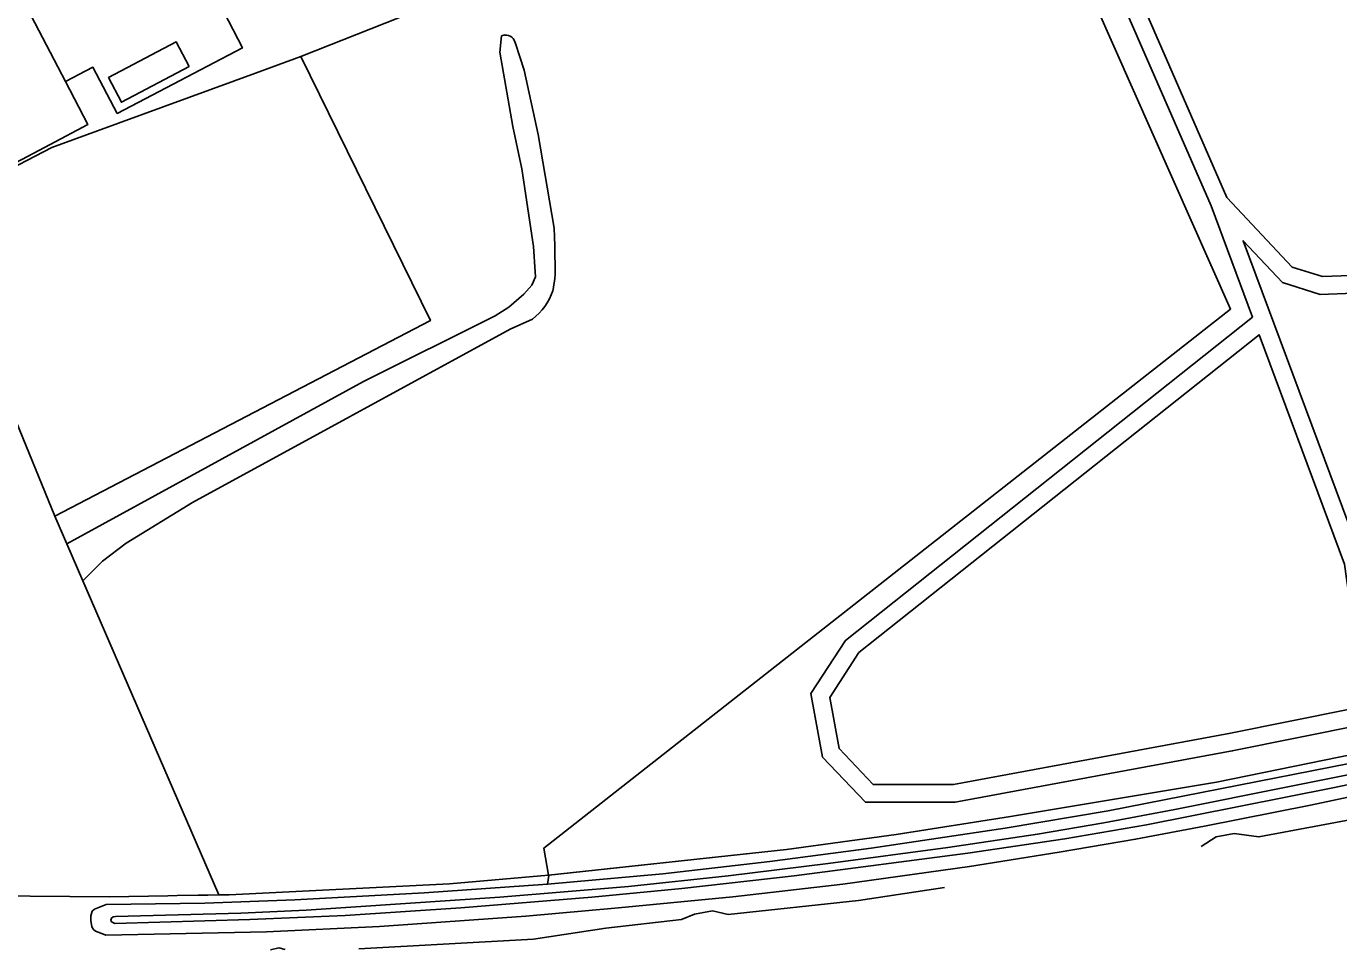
# Model space of a CAD drawing. Extents: x 162880 to 165536, y 384011 to 385179.
# Drawn here: x 163130.7 to 163278.2, y 384011.3 to 384115 of the extents above; entities that cross this region are included whole.
import ezdxf

# ---------------------------------------------------------------- set-up
doc = ezdxf.new("R2010")
doc.units = 0
for name, color, linetype in [('IMGEO_Gemengd_bos', 7, 'Continuous'), ('IMGEO_Grasland_agrarisch', 7, 'Continuous'), ('IMGEO_Grasland_overig', 7, 'Continuous'), ('IMGEO_Hek', 7, 'Continuous'), ('IMGEO_Pand', 7, 'Continuous'), ('IMGEO_Spoorbaan_halfverhard', 7, 'Continuous'), ('IMGEO_Struiken', 7, 'Continuous'), ('IMGEO_Waterloop', 7, 'Continuous')]:
    doc.layers.add(name, color=color, linetype=linetype)

msp = doc.modelspace()

# ---------------------------------------------------------------- linework, layer by layer
at = {"layer": 'IMGEO_Gemengd_bos'}
for points in [[(163288.38, 384038.11), (163266.22, 384033.64), (163235.08, 384027.88), (163225.01, 384027.88), (163220.21, 384032.95), (163218.89, 384040.09), (163222.78, 384046.05), (163268.5, 384082.37), (163263.84, 384094.87), (163240.88, 384147.54), (163240.78, 384148.14), (163237.76, 384166.75), (163218.11, 384161.95), (163188.67, 384164.64)], [(163349.21, 384137.96), (163374.26, 384110.72), (163360.62, 384090.61), (163341.81, 384084.96), (163324.95, 384078.07), (163317.16, 384077.38), (163310.52, 384079.21), (163296.63, 384086.64), (163290.37, 384087.89), (163282.61, 384087.16), (163276.37, 384086.93), (163272.96, 384088), (163265.61, 384095.81), (163242.81, 384148.11), (163239.75, 384166.93), (163256.9, 384166.26), (163269.48, 384165.31), (163288.92, 384161.52), (163349.21, 384137.96)], [(163189.42, 384019.68), (163188.89, 384022.73), (163266.03, 384083.28), (163237.74, 384147.05), (163233.49, 384145.54), (163223.08, 384141.82), (163180.1, 384126.41), (163179.71, 384126.27)], [(163178.27, 384122.86), (163178.32, 384122.54), (163178.94, 384118.55), (163161.59, 384111.64)], [(163151.88, 384118.74), (163155.03, 384112.62), (163140.97, 384105.25), (163138.23, 384110.45), (163135.15, 384108.83)], [(163122.88, 384095.92), (163127.1, 384098.06), (163133.61, 384101.41), (163156.5, 384109.78), (163161.59, 384111.64)], [(163307.3, 384066.98), (163295.8, 384062.29), (163282.07, 384060.57), (163280.02, 384057.16), (163267.44, 384090.95), (163271.86, 384086.25), (163276.1, 384084.92), (163282.74, 384085.17), (163290.27, 384085.87), (163295.95, 384084.74), (163309.77, 384077.35), (163316.98, 384075.36), (163321.16, 384075.73), (163307.3, 384066.98)], [(163286.15, 384039.7), (163265.84, 384035.6), (163234.9, 384029.88), (163225.87, 384029.88), (163222.07, 384033.9), (163221, 384039.66), (163224.27, 384044.69), (163269.23, 384080.4), (163278.84, 384054.61), (163280.06, 384045.79), (163286.15, 384039.7)], [(163466.72, 384070.85), (163457.12, 384070.13), (163452.1, 384069.48), (163447.18, 384068.32), (163441.13, 384066.58), (163423.91, 384062.71), (163264.45, 384030.14), (163241.3, 384026.29), (163228.47, 384024.27), (163216.16, 384022.58), (163189.45, 384019.68)], [(163189.45, 384019.68), (163189.42, 384019.68)]]:
    msp.add_lwpolyline(points, dxfattribs=at)
at = {"layer": 'IMGEO_Grasland_agrarisch'}
for points in [[(163161.59, 384111.64), (163176.15, 384081.98), (163133.97, 384060.01)], [(163133.97, 384060.01), (163119.88, 384094.38), (163122.88, 384095.92)], [(163133.97, 384060.01), (163135.3, 384056.91)], [(163137.11, 384052.75), (163152.38, 384017.47)]]:
    msp.add_lwpolyline(points, dxfattribs=at)
at = {"layer": 'IMGEO_Grasland_overig'}
for points in [[(163300.96, 384033.07), (163275, 384027.56), (163263.09, 384025.18), (163255.37, 384023.73), (163246.76, 384022.27), (163236.72, 384020.68), (163222.49, 384018.66), (163210.13, 384017.24), (163197.27, 384016.01), (163186.88, 384015.1), (163170.42, 384013.93), (163157.74, 384013.33), (163139.68, 384012.96), (163139.62, 384012.98), (163138.53, 384013.39), (163138.28, 384013.59), (163138.12, 384013.9), (163137.99, 384014.6), (163138, 384015.13), (163138.16, 384015.64), (163138.41, 384015.85), (163139.7, 384016.4), (163150.79, 384016.54), (163160.93, 384016.93), (163175.46, 384017.69), (163189.3, 384018.69)], [(163152.38, 384017.47), (163151.14, 384017.45), (163147.68, 384017.39), (163146.63, 384017.38), (163140.1, 384017.26), (163131.18, 384017.33), (163119, 384017.42), (163099.5, 384017.91), (163076.91, 384018.91), (163058.4, 384020.57)], [(163189.42, 384019.68), (163178.29, 384018.73), (163153.53, 384017.49), (163152.38, 384017.47)]]:
    msp.add_lwpolyline(points, dxfattribs=at)
at = {"layer": 'IMGEO_Hek'}
for points in [[(163161.59, 384111.64), (163176.15, 384081.98), (163133.97, 384060.01)], [(163119.88, 384094.38), (163133.97, 384060.01)], [(163572.94, 384090.7), (163524.55, 384080.35), (163513.76, 384078.41), (163495.33, 384075.68), (163477.68, 384072.37), (163467.94, 384070.94), (163457.12, 384070.13), (163452.1, 384069.48), (163447.18, 384068.32), (163441.13, 384066.58), (163423.91, 384062.71), (163264.45, 384030.14), (163241.3, 384026.29), (163228.47, 384024.27), (163216.16, 384022.58), (163189.42, 384019.68)], [(163133.97, 384060.01), (163152.38, 384017.47)], [(163152.38, 384017.47), (163147.68, 384017.39), (163146.63, 384017.38), (163140.1, 384017.26), (163131.18, 384017.33), (163119, 384017.42), (163099.5, 384017.91), (163076.91, 384018.91), (163058.4, 384020.57)], [(163189.42, 384019.68), (163178.29, 384018.73), (163153.53, 384017.49), (163152.38, 384017.47)]]:
    msp.add_lwpolyline(points, dxfattribs=at)
at = {"layer": 'IMGEO_Pand'}
for points in [[(163121.31, 384098.98), (163120.63, 384100.3), (163120.33, 384100.89), (163118.64, 384104.18), (163121.89, 384105.89), (163128.33, 384109.28), (163125.29, 384115.23), (163125.96, 384115.57), (163124.65, 384118.16), (163129.07, 384120.44), (163130.43, 384117.86), (163135.15, 384108.83)], [(163149.05, 384110.51), (163147.6, 384113.28), (163139.99, 384109.29), (163141.44, 384106.51), (163149.05, 384110.51)], [(163135.15, 384108.83), (163137.67, 384104.03), (163133.42, 384101.78), (163126.94, 384098.37), (163122.75, 384096.16)]]:
    msp.add_lwpolyline(points, dxfattribs=at)
at = {"layer": 'IMGEO_Spoorbaan_halfverhard'}
for points in [[(163380.02, 384046.29), (163379.07, 384046.1), (163374.52, 384045.56), (163371.31, 384045), (163368.88, 384044.15), (163350.53, 384040.4), (163319.5, 384034.2), (163313.51, 384033.29), (163311.71, 384032.16), (163292.05, 384028.26), (163269.21, 384023.98), (163266.43, 384024.36), (163264.43, 384024), (163262.72, 384022.9)], [(163233.89, 384018.31), (163224.24, 384016.85), (163209.6, 384015.27), (163207.84, 384015.67), (163205.82, 384015.3), (163204.36, 384014.69), (163195.84, 384013.75), (163187.71, 384012.5), (163168.11, 384011.42)], [(163159.83, 384011.33), (163159.13, 384011.52), (163158.17, 384011.31)]]:
    msp.add_lwpolyline(points, dxfattribs=at)
at = {"layer": 'IMGEO_Struiken'}
for points in [[(163419.05, 384059.86), (163418.88, 384060.28), (163418.59, 384060.48), (163418.3, 384060.56), (163417.45, 384060.54), (163388.45, 384054.41), (163370.32, 384050.88), (163350.66, 384046.91), (163309.65, 384038.48), (163291.95, 384034.69), (163252.3, 384026.92), (163240.71, 384024.96), (163225.64, 384022.73), (163214.28, 384021.21), (163202.26, 384019.85), (163189.3, 384018.69)], [(163189.3, 384018.69), (163189.44, 384019.66), (163189.45, 384019.68)]]:
    msp.add_lwpolyline(points, dxfattribs=at)
at = {"layer": 'IMGEO_Waterloop'}
for points in [[(163135.3, 384056.91), (163168.64, 384075.13), (163183.4, 384082.51), (163184.96, 384083.48), (163186.65, 384084.95), (163187.55, 384085.96), (163187.94, 384086.9), (163187.9, 384087.46), (163187.73, 384090.3), (163186.43, 384099.05), (163185.42, 384103.79), (163183.93, 384112.12), (163184.14, 384113.96), (163184.51, 384114.07)], [(163185.7, 384113.1), (163186.68, 384110.13), (163188.25, 384102.89), (163190.05, 384092.36), (163190.08, 384091.38), (163190.12, 384090.39), (163190.14, 384089.39), (163190.16, 384088.2)], [(163187.6, 384082.15), (163185.11, 384081.01), (163149.41, 384061.55), (163141.97, 384056.97), (163139.32, 384054.97), (163137.11, 384052.75)], [(163137.11, 384052.75), (163135.3, 384056.91)], [(163352.62, 384045.11), (163277.52, 384029.5), (163256.58, 384025.36), (163247.41, 384023.77), (163236.5, 384022.17), (163217.01, 384019.63), (163204.39, 384018.19), (163194.29, 384017.21), (163179.58, 384016.02), (163166.57, 384015.14), (163155.84, 384014.7), (163140.68, 384014.24), (163140.31, 384014.46), (163140.24, 384014.65), (163140.32, 384014.86), (163140.49, 384015), (163140.78, 384015.03), (163154.85, 384015.42), (163162.2, 384015.76), (163183.93, 384017.2), (163198.41, 384018.43), (163209.61, 384019.62), (163220.82, 384020.99), (163234.26, 384022.8), (163244.33, 384024.29), (163251.79, 384025.57), (163259.76, 384027.05), (163285.71, 384032.27)]]:
    msp.add_lwpolyline(points, dxfattribs=at)
for centre, radius, start, end in [((163184.57, 384112.92), 1.14, 8.8574, 92.9005), ((163179.5, 384087.74), 10.66, 347.0056, 2.49), ((163183.49, 384087.53), 6.77, 307.4331, 341.1727)]:
    msp.add_arc(centre, radius, start, end, dxfattribs=at)

doc.saveas('drawing.dxf')
